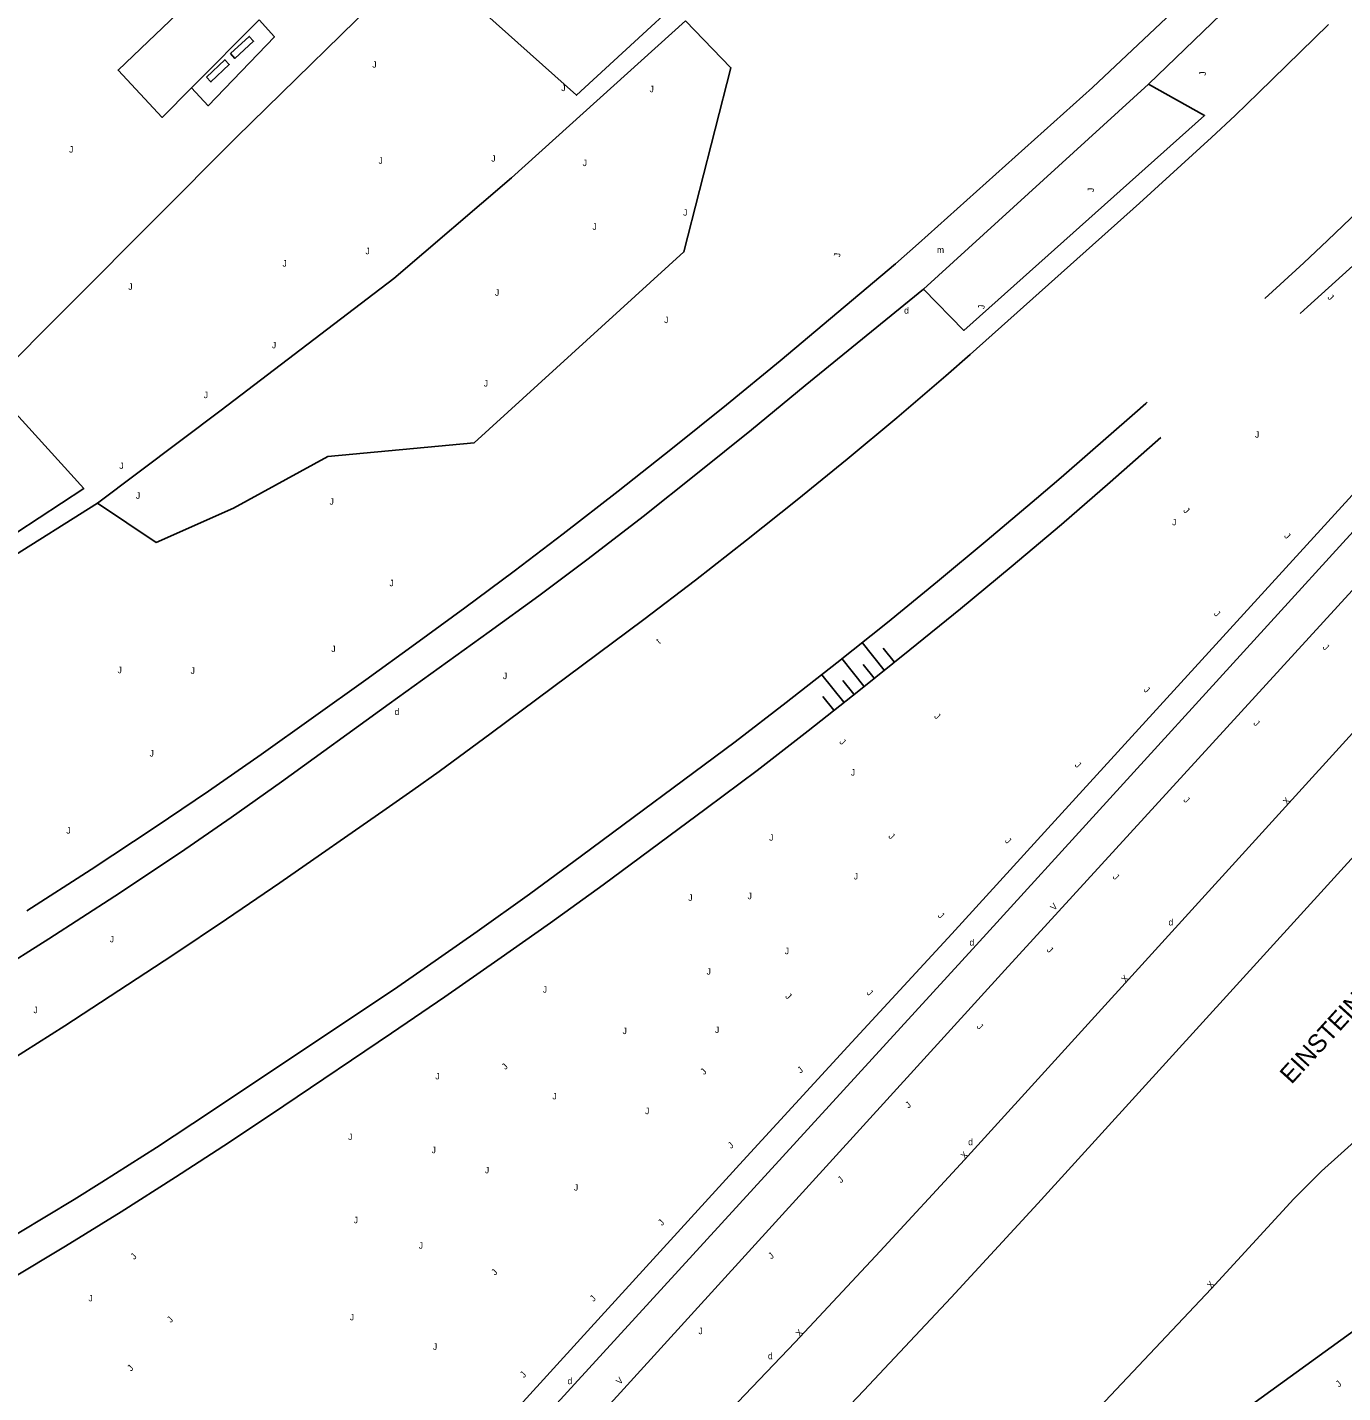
# Model space of a CAD drawing. Extents: x 134999 to 136502, y 457398 to 459002.
# Drawn here: x 135542.5 to 135644.5, y 458274.4 to 458380.2 of the extents above; entities that cross this region are included whole.
import ezdxf

# ---------------------------------------------------------------- set-up
doc = ezdxf.new("R2010")
doc.units = 0
for name, color, linetype in [('IO_IN_Bomen-kappen', 7, 'Continuous'), ('Level 18', 7, 'Continuous'), ('RI_DGTB_18', 7, 'Continuous'), ('RI_DGTB_19', 7, 'Continuous'), ('RI_DGTB_29', 7, 'Continuous'), ('RI_DGTB_30', 7, 'Continuous'), ('RI_DGTB_31', 7, 'Continuous'), ('RI_DGTB_32', 7, 'Continuous'), ('RI_DGTB_37', 7, 'Continuous'), ('RI_DGTB_43', 7, 'Continuous'), ('RI_DGTB_48', 7, 'Continuous'), ('RI_DGTB_53', 7, 'Continuous'), ('RI_DGTB_54', 7, 'Continuous'), ('RI_DGTB_55', 7, 'Continuous'), ('RI_DGTB_58', 7, 'Continuous')]:
    doc.layers.add(name, color=color, linetype=linetype)

msp = doc.modelspace()

# ---------------------------------------------------------------- linework, layer by layer
at = {"layer": 'Level 18'}
for points in [[(135669.717, 458385.044), (135669.006, 458384.746), (135668.297, 458384.364), (135667.629, 458383.913), (135659.685, 458375.985), (135645.516, 458362.024), (135641.734, 458358.575), (135641.166, 458358.063)], [(135630.365, 458348.46), (135626.423, 458344.994), (135622.654, 458341.729), (135618.756, 458338.442), (135614.827, 458335.192), (135610.898, 458331.997), (135606.944, 458328.833), (135603.014, 458325.734), (135599.061, 458322.664), (135595.123, 458319.709), (135587.132, 458313.801), (135585.106, 458312.324), (135583.067, 458310.865), (135578.975, 458307.983), (135574.864, 458305.128), (135570.734, 458302.301), (135562.401, 458296.664), (135558.191, 458293.866), (135553.996, 458291.135), (135549.772, 458288.45), (135545.469, 458285.795), (135541.138, 458283.186)]]:
    msp.add_lwpolyline(points, dxfattribs=at)
at = {"layer": 'RI_DGTB_18'}
for p, q in [((135608.913, 458330.442), (135607.208, 458332.574)), ((135607.351, 458329.193), (135605.646, 458331.325)), ((135609.694, 458331.066), (135608.841, 458332.133)), ((135608.132, 458329.817), (135607.279, 458330.883)), ((135605.789, 458327.944), (135604.084, 458330.076)), ((135606.57, 458328.568), (135605.717, 458329.634)), ((135605.008, 458327.319), (135604.155, 458328.385))]:
    msp.add_line(p, q, dxfattribs=at)
at = {"layer": 'RI_DGTB_19'}
for points in [[(135555.242, 458375.564), (135552.97, 458373.268), (135549.545, 458376.927), (135551.875, 458379.142), (135568.506, 458395.033)], [(135575.259, 458383.773), (135585.07, 458374.982), (135597.592, 458386.545)], [(135500, 458342.125), (135513.937, 458328.061), (135520.111, 458334.354), (135524.358, 458329.723), (135546.886, 458344.507), (135539.572, 458352.54), (135558.732, 458371.74), (135571.456, 458384.207)], [(135593.515, 458380.741), (135597.036, 458377.11), (135593.393, 458362.841), (135577.134, 458348.047), (135565.811, 458346.999), (135558.499, 458342.978), (135552.501, 458340.328), (135547.945, 458343.373)], [(135629.4, 458375.835), (135633.746, 458373.406), (135615.087, 458356.757), (135611.972, 458359.949)]]:
    msp.add_lwpolyline(points, dxfattribs=at)
at = {"layer": 'RI_DGTB_32'}
for points in [[(135558.255, 458378.205), (135559.71, 458379.54), (135560.048, 458379.171), (135558.592, 458377.837), (135558.255, 458378.205)], [(135556.391, 458376.37), (135557.82, 458377.73), (135558.165, 458377.368), (135556.736, 458376.008), (135556.391, 458376.37)]]:
    msp.add_lwpolyline(points, dxfattribs=at)
at = {"layer": 'RI_DGTB_48'}
for points in [[(135593.515, 458380.741), (135580.046, 458368.586), (135570.92, 458360.779), (135557.528, 458350.581), (135547.945, 458343.373)], [(135530.21, 458331.793), (135540.884, 458338.928), (135547.945, 458343.373)]]:
    msp.add_lwpolyline(points, dxfattribs=at)
at = {"layer": 'RI_DGTB_53'}
for points in [[(135680.173, 458379.404), (135675.581, 458374.34), (135647.136, 458343.207), (135616.037, 458309.122), (135584.906, 458275.105), (135553.213, 458240.412), (135539.782, 458226.368), (135538.954, 458225.594), (135538.074, 458224.881), (135537.146, 458224.232), (135536.174, 458223.649), (135535.164, 458223.137), (135534.12, 458222.697), (135533.047, 458222.332), (135532.919, 458222.294), (135528.46, 458220.683)], [(135693.665, 458378.84), (135615.149, 458292.484)], [(135682.459, 458377.369), (135677.891, 458372.36), (135649.337, 458341.154), (135618.259, 458307.172), (135587.156, 458273.016), (135555.441, 458238.311), (135548.319, 458230.794), (135542.976, 458225.371), (135542.39, 458224.697), (135541.548, 458223.834), (135540.651, 458223.03), (135539.703, 458222.287), (135538.707, 458221.609), (135537.669, 458220.998), (135536.592, 458220.457), (135535.482, 458219.989), (135534.343, 458219.596), (135531.159, 458218.51), (135530.778, 458218.407), (135529.485, 458218.003), (135528.218, 458217.523), (135526.982, 458216.97), (135525.78, 458216.344)], [(135696.786, 458372.555), (135620.818, 458289.099)], [(135605.101, 458255.395), (135623.005, 458270.556), (135634.265, 458282.487), (135640.656, 458289.476), (135642.813, 458291.611), (135681.962, 458326.787), (135713.989, 458356.493)], [(135615.149, 458292.484), (135608.61, 458285.398), (135602.012, 458278.367), (135595.356, 458271.391), (135588.642, 458264.471), (135581.871, 458257.606), (135575.043, 458250.798), (135568.159, 458244.046), (135561.22, 458237.352), (135554.225, 458230.716), (135547.175, 458224.138), (135542.759, 458220.073)], [(135620.818, 458289.099), (135614.115, 458281.827), (135607.353, 458274.609), (135600.533, 458267.447), (135593.656, 458260.339), (135586.721, 458253.288), (135579.729, 458246.293), (135572.681, 458239.355), (135565.577, 458232.474), (135558.418, 458225.65), (135551.204, 458218.885), (135543.935, 458212.178), (135536.612, 458205.531), (135532.29, 458201.657)], [(135631.88, 458269.377), (135633.45, 458270.661), (135659.364, 458289.405)]]:
    msp.add_lwpolyline(points, dxfattribs=at)
at = {"layer": 'RI_DGTB_54'}
for p, q in [((135629.4, 458375.835), (135611.972, 458359.949)), ((135625.071, 458375.586), (135611.575, 458363.506))]:
    msp.add_line(p, q, dxfattribs=at)
for points in [[(135629.4, 458375.835), (135642.782, 458388.763), (135654.117, 458400.178), (135657.012, 458403.176)], [(135625.071, 458375.586), (135637.846, 458387.634)], [(135542.483, 458311.774), (135547.469, 458314.997), (135552.423, 458318.271), (135556.542, 458321.061), (135560.626, 458323.902), (135564.686, 458326.778), (135568.732, 458329.673), (135572.589, 458332.463), (135576.43, 458335.274), (135580.249, 458338.115), (135584.039, 458340.995), (135588.291, 458344.292), (135592.512, 458347.628), (135596.704, 458351.001), (135600.868, 458354.408), (135609.803, 458361.921), (135611.575, 458363.506)], [(135567.608, 458259.081), (135585.371, 458278.61), (135597.983, 458292.441), (135606.101, 458301.275), (135614.157, 458309.991), (135621.594, 458318.156), (135662.29, 458362.714)], [(135535.773, 458304.371), (135539.993, 458306.967), (135544.183, 458309.611), (135549.304, 458312.928), (135554.384, 458316.307), (135558.313, 458319.006), (135562.197, 458321.77), (135570.566, 458327.828), (135578.309, 458333.392), (135582.163, 458336.199), (135585.975, 458339.063), (135590.231, 458342.35), (135594.45, 458345.684), (135598.633, 458349.064), (135602.782, 458352.484), (135611.972, 458359.949)]]:
    msp.add_lwpolyline(points, dxfattribs=at)
at = {"layer": 'RI_DGTB_55'}
msp.add_line((135555.242, 458375.564), (135560.466, 458380.837), dxfattribs=at)
msp.add_lwpolyline([(135560.466, 458380.837), (135561.666, 458379.52), (135556.513, 458374.172), (135555.242, 458375.564)], dxfattribs=at)
at = {"layer": 'RI_DGTB_58'}
for points in [[(135679.106, 458387.784), (135668.94, 458388.057), (135664.936, 458385.068), (135657.73, 458377.869), (135647.453, 458367.73), (135643.281, 458363.718), (135641.446, 458362.004), (135639.596, 458360.307), (135638.411, 458359.238)], [(135643.345, 458380.458), (135637.938, 458375.162), (135636.114, 458373.418), (135634.278, 458371.701), (135628.7, 458366.626), (135615.586, 458354.903), (135613.694, 458353.245), (135609.89, 458349.987), (135606.046, 458346.777), (135602.163, 458343.621), (135598.245, 458340.507), (135594.286, 458337.414), (135590.299, 458334.358), (135578.45, 458325.537), (135574.424, 458322.584), (135572.382, 458321.126), (135570.327, 458319.685), (135562.088, 458313.961), (135557.95, 458311.13), (135553.797, 458308.358), (135545.419, 458302.875), (135543.31, 458301.516), (135541.185, 458300.181), (135539.081, 458298.894)], [(135629.29, 458351.188), (135629.187, 458351.099), (135628.333, 458350.356), (135622.646, 458345.368), (135620.735, 458343.723), (135616.907, 458340.493), (135613.048, 458337.3), (135609.162, 458334.135), (135605.248, 458331.004), (135601.317, 458327.918), (135597.358, 458324.868), (135585.469, 458316.036), (135581.428, 458313.074), (135577.366, 458310.17), (135573.274, 458307.31), (135571.212, 458305.899), (135556.712, 458296.196), (135552.516, 458293.442), (135548.281, 458290.748), (135546.144, 458289.425), (135539.679, 458285.542), (135535.352, 458282.973), (135531.006, 458280.437), (135527.695, 458278.552)]]:
    msp.add_lwpolyline(points, dxfattribs=at)

# ---------------------------------------------------------------- texts
at = {"layer": 'IO_IN_Bomen-kappen'}
for height, rotation, p in [(0.5, 359.99973, (135637.651, 458348.442)), (0.499, 315.39807, (135632.062, 458342.76)), (0.5, 359.99973, (135631.231, 458341.652)), (0.499, 315.39807, (135612.752, 458326.817)), (0.5, 359.99973, (135606.331, 458322.262)), (0.499, 315.39807, (135609.208, 458317.515)), (0.5, 359.99973, (135606.561, 458314.212)), (0.5, 359.99973, (135598.331, 458312.682)), (0.5, 359.99973, (135601.211, 458308.422)), (0.499, 315.39807, (135601.212, 458305.12)), (0.5, 359.99973, (135588.641, 458302.232)), (0.5, 359.99973, (135595.801, 458302.312)), (0.5, 46.46321, (135579.566, 458299.439)), (0.5, 46.46321, (135594.973, 458299.042)), (0.5, 359.99973, (135574.131, 458298.722)), (0.5, 359.99973, (135583.201, 458297.172)), (0.5, 359.99973, (135590.381, 458296.022)), (0.5, 359.99973, (135567.371, 458294.022)), (0.5, 359.99973, (135573.841, 458293.002)), (0.5, 359.99973, (135577.971, 458291.442)), (0.5, 359.99973, (135584.871, 458290.102)), (0.5, 359.99973, (135567.801, 458287.572)), (0.5, 359.99973, (135572.841, 458285.602)), (0.5, 46.46321, (135578.767, 458283.5)), (0.5, 359.99973, (135567.501, 458280.052)), (0.5, 46.46321, (135553.627, 458279.827)), (0.5, 359.99973, (135573.941, 458277.762)), (0.5, 46.46321, (135550.554, 458276.068))]:
    msp.add_text('J', height=height, rotation=rotation, dxfattribs=at).set_placement(p)
msp.add_text('J', height=0.5, dxfattribs=at).set_placement((135595.151, 458306.831))
at = {"layer": 'RI_DGTB_29'}
for p in [(135610.461, 458358.052), (135570.971, 458326.962)]:
    msp.add_text('d', height=0.5, rotation=359.99973, dxfattribs=at).set_placement(p)
for p in [(135630.955, 458310.649), (135615.528, 458309.086), (135615.427, 458293.624), (135599.909, 458277.037), (135584.373, 458275.105)]:
    msp.add_text('d', height=0.5, dxfattribs=at).set_placement(p)
at = {"layer": 'RI_DGTB_30'}
for s, rotation, p in [('X', 47.75272, (135640.132, 458319.961)), ('V', 47.74849, (135622.103, 458311.763)), ('X', 47.68261, (135627.611, 458306.19)), ('X', 47.46864, (135615.168, 458292.509)), ('X', 49.53988, (135634.269, 458282.484)), ('X', 46.17637, (135602.367, 458278.744)), ('V', 46.46321, (135588.428, 458275.039))]:
    msp.add_text(s, height=0.5, rotation=rotation, dxfattribs=at).set_placement(p)
at = {"layer": 'RI_DGTB_31'}
for p in [(135569.243, 458377.114), (135583.888, 458375.301), (135590.73, 458375.214), (135545.743, 458370.538), (135569.724, 458369.664), (135578.463, 458369.83), (135585.548, 458369.49), (135593.332, 458365.649), (135586.305, 458364.547), (135568.714, 458362.659), (135562.282, 458361.702), (135550.331, 458359.898), (135578.748, 458359.443), (135591.865, 458357.324), (135561.463, 458355.371), (135577.884, 458352.407), (135556.182, 458351.509), (135549.638, 458346.02), (135550.923, 458343.713), (135565.931, 458343.251), (135570.568, 458336.934), (135566.067, 458331.834), (135549.503, 458330.196), (135555.163, 458330.142), (135579.367, 458329.735), (135551.982, 458323.738), (135545.532, 458317.761), (135548.892, 458309.341), (135582.453, 458305.44), (135542.978, 458303.852), (135594.521, 458278.977)]:
    msp.add_text('J', height=0.5, dxfattribs=at).set_placement(p)
for height, rotation, p in [(0.5, 88.73871, (135633.848, 458376.486)), (0.5, 88.73871, (135625.177, 458367.47)), (0.5, 88.73871, (135605.512, 458362.428)), (0.499, 315.39807, (135643.239, 458359.28)), (0.5, 88.73871, (135616.696, 458358.409)), (0.499, 315.39807, (135639.88, 458340.782)), (0.499, 315.39807, (135634.433, 458334.761)), (0.499, 315.39807, (135642.866, 458332.154)), (0.499, 315.39807, (135628.989, 458328.867)), (0.499, 315.39807, (135637.497, 458326.272)), (0.499, 315.39807, (135605.406, 458324.827)), (0.499, 315.39807, (135623.652, 458323.042)), (0.499, 315.39807, (135632.071, 458320.327)), (0.5, 359.99973, (135600.001, 458317.222)), (0.499, 315.39807, (135618.24, 458317.167)), (0.499, 315.39807, (135626.593, 458314.364)), (0.5, 359.99973, (135593.731, 458312.552)), (0.499, 315.39807, (135613.037, 458311.372)), (0.499, 315.39807, (135621.475, 458308.714)), (0.499, 315.39807, (135607.515, 458305.39)), (0.499, 315.39807, (135616.049, 458302.769)), (0.499, 39.20621, (135602.427, 458299.158)), (0.499, 39.20621, (135610.796, 458296.453)), (0.499, 39.20621, (135597.045, 458293.322)), (0.499, 39.20621, (135605.553, 458290.661)), (0.5, 46.46321, (135591.69, 458287.348)), (0.5, 46.46321, (135550.801, 458284.721)), (0.499, 39.20621, (135600.171, 458284.761)), (0.5, 359.99973, (135547.241, 458281.522)), (0.5, 46.46321, (135586.393, 458281.463)), (0.5, 46.46321, (135580.994, 458275.559)), (0.499, 39.20621, (135644.157, 458274.841))]:
    msp.add_text('J', height=height, rotation=rotation, dxfattribs=at).set_placement(p)
at = {"layer": 'RI_DGTB_37'}
msp.add_text('EINSTEINDREEF', height=1.4, rotation=47.74606, dxfattribs=at).set_placement((135640.487, 458298.29))
at = {"layer": 'RI_DGTB_43'}
msp.add_text('m', height=0.5, dxfattribs=at).set_placement((135613.006, 458362.749))
msp.add_text('t', height=0.5, rotation=37.98148, dxfattribs=at).set_placement((135591.487, 458332.431))

doc.saveas('drawing.dxf')
